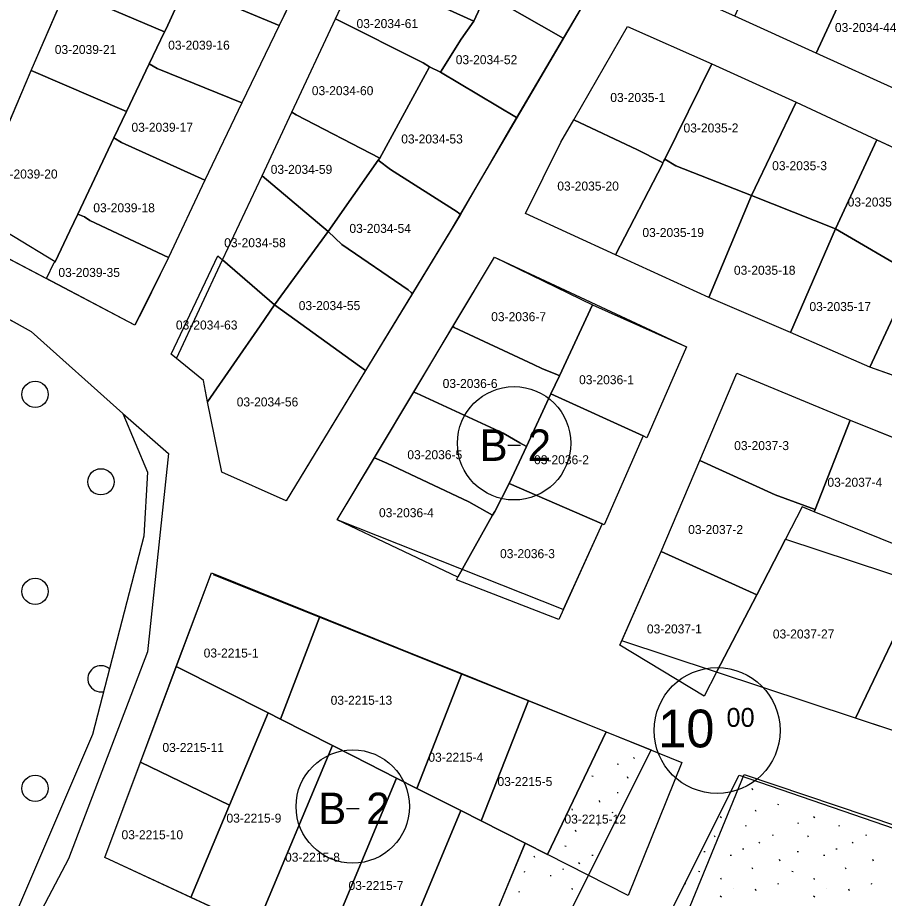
# Model space of a CAD drawing. Extents: x 413946 to 415528, y 4453939 to 4454944.
# Drawn here: x 414102.3 to 414198.6, y 4454428.2 to 4454526.2 of the extents above; entities that cross this region are included whole.
import ezdxf

# ---------------------------------------------------------------- set-up
doc = ezdxf.new("R2010")
doc.units = 0
for name, color, linetype in [('0_KADASTRO', 7, 'Continuous'), ('Level 27', 7, 'Continuous'), ('Level 28', 7, 'Continuous'), ('Level 41', 7, 'Continuous'), ('Level 42', 7, 'Continuous'), ('Level 54', 7, 'Continuous'), ('SEMBOL', 7, 'Continuous'), ('SNR_FONKSIYON', 7, 'Continuous')]:
    doc.layers.add(name, color=color, linetype=linetype)

msp = doc.modelspace()

# ---------------------------------------------------------------- linework, layer by layer
at = {"layer": '0_KADASTRO'}
for points in [[(414140.25, 4454531.57), (414144.12, 4454539.81), (414153.86, 4454535.36), (414156.83, 4454534.03), (414156.07, 4454532.44), (414154.89, 4454529.71), (414154.42, 4454528.82), (414153.01, 4454525.76), (414140.81, 4454531.32)], [(414107.5, 4454529.35), (414111.25, 4454538.64), (414122.83, 4454533.77), (414120.98, 4454529.63), (414118.82, 4454524.92), (414118.66, 4454524.57), (414107.73, 4454529.25)], [(414120.98, 4454529.63), (414122.83, 4454533.77), (414124.82, 4454538.16), (414125.42, 4454537.88), (414126.48, 4454537.4), (414135.48, 4454533.76), (414131.39, 4454525.26), (414122.38, 4454529.07)], [(414154.42, 4454528.82), (414154.89, 4454529.71), (414156.07, 4454532.44), (414156.83, 4454534.03), (414158.1, 4454536.72), (414159.7, 4454536.24), (414168.04, 4454532.52), (414167.47, 4454531.55), (414162.96, 4454523.85), (414155.99, 4454527.83)], [(414182.02, 4454526.3), (414186.5, 4454536.17), (414188.38, 4454535.27), (414195.49, 4454531.83), (414191.05, 4454522.19)], [(414137.64, 4454526), (414140.25, 4454531.57), (414140.81, 4454531.32), (414153.01, 4454525.76), (414151.6, 4454523.77), (414149.3, 4454520.1), (414148.11, 4454520.69), (414147.4, 4454521.12)], [(414191.05, 4454522.19), (414195.49, 4454531.83), (414197.49, 4454530.87), (414204.66, 4454527.81), (414200.22, 4454518.05)], [(414116.95, 4454521.01), (414118.66, 4454524.57), (414118.82, 4454524.92), (414120.98, 4454529.63), (414122.38, 4454529.07), (414131.39, 4454525.26), (414127.24, 4454516.66), (414117.84, 4454520.5)], [(414103.83, 4454520.29), (414107.73, 4454529.25), (414118.66, 4454524.57), (414116.95, 4454521.01), (414114.42, 4454515.72)], [(414149.3, 4454520.1), (414151.6, 4454523.77), (414153.01, 4454525.76), (414154.42, 4454528.82), (414155.99, 4454527.83), (414162.96, 4454523.85), (414157.77, 4454515.03)], [(414132.78, 4454515.63), (414137.64, 4454526), (414147.4, 4454521.12), (414148.11, 4454520.69), (414147.6, 4454519.8), (414142.57, 4454510.54), (414133.29, 4454515.36)], [(414164.14, 4454514.78), (414170.11, 4454525.17), (414179.48, 4454521.03), (414174.25, 4454510.42), (414174.15, 4454510.22), (414174.04, 4454510), (414173.75, 4454510.161), (414171.21, 4454511.44)], [(414113.03, 4454512.8), (414114.42, 4454515.72), (414116.95, 4454521.01), (414117.84, 4454520.5), (414127.24, 4454516.66), (414123.14, 4454508.07), (414113.88, 4454512.28)], [(414142.37, 4454510.31), (414142.57, 4454510.54), (414147.6, 4454519.8), (414148.11, 4454520.69), (414149.3, 4454520.1), (414157.77, 4454515.03), (414157.01, 4454513.77), (414151.53, 4454504.27), (414151.15, 4454504.57), (414143.75, 4454509.28)], [(414174.25, 4454510.42), (414179.48, 4454521.03), (414188.83, 4454516.74), (414183.86, 4454506.36), (414175.45, 4454509.68)], [(414097.18, 4454504.65), (414103.83, 4454520.29), (414114.42, 4454515.72), (414113.03, 4454512.8), (414109, 4454504.32), (414108.11, 4454502.44), (414106.48, 4454499.01)], [(414183.86, 4454506.36), (414188.83, 4454516.74), (414197.81, 4454512.55), (414193.22, 4454502.68)], [(414129.48, 4454508.57), (414132.78, 4454515.63), (414133.29, 4454515.36), (414142.57, 4454510.54), (414142.37, 4454510.31), (414136.83, 4454502.38)], [(414158.76, 4454504.39), (414162.7, 4454512.29), (414164.14, 4454514.78), (414171.21, 4454511.44), (414173.75, 4454510.161), (414174.04, 4454510), (414173.968, 4454509.86), (414168.77, 4454499.78)], [(414109, 4454504.32), (414113.03, 4454512.8), (414113.88, 4454512.28), (414123.14, 4454508.07), (414119.08, 4454499.49), (414110.34, 4454503.61), (414109.75, 4454504)], [(414193.22, 4454502.68), (414197.81, 4454512.55), (414206.88, 4454508.38), (414201.83, 4454497.63)], [(414136.83, 4454502.38), (414142.37, 4454510.31), (414143.75, 4454509.28), (414151.15, 4454504.57), (414151.53, 4454504.27), (414146.19, 4454495.47), (414146.04, 4454495.6), (414145.73, 4454495.88), (414138.36, 4454500.93)], [(414168.77, 4454499.78), (414173.968, 4454509.86), (414174.04, 4454510), (414174.15, 4454510.22), (414174.25, 4454510.42), (414175.45, 4454509.68), (414183.86, 4454506.36), (414179.15, 4454495.05)], [(414125.1, 4454499.22), (414129.48, 4454508.57), (414136.83, 4454502.38), (414130.85, 4454494.21)], [(414197.01, 4454487.29), (414201.83, 4454497.63), (414206.88, 4454508.38), (414223.39, 4454501.07), (414219.22, 4454490.84), (414211.31, 4454494.05), (414207.45, 4454483.59)], [(414179.15, 4454495.05), (414183.86, 4454506.36), (414193.22, 4454502.68), (414188.22, 4454491.15)], [(414105.52, 4454497.14), (414106.4, 4454498.94), (414106.48, 4454499.01), (414108.11, 4454502.44), (414109, 4454504.32), (414109.75, 4454504), (414110.34, 4454503.61), (414119.08, 4454499.49), (414116.27, 4454493.74), (414115.35, 4454491.97)], [(414130.85, 4454494.21), (414136.83, 4454502.38), (414138.36, 4454500.93), (414145.73, 4454495.88), (414146.04, 4454495.6), (414146.19, 4454495.47), (414140.98, 4454486.91)], [(414188.22, 4454491.15), (414193.22, 4454502.68), (414201.83, 4454497.63), (414197.01, 4454487.29)], [(414119.39, 4454488.74), (414124.58, 4454499.66), (414125.1, 4454499.22), (414130.85, 4454494.21), (414129.29, 4454491.9), (414123.44, 4454483.46), (414122.97, 4454485.82)], [(414150.7, 4454491.8), (414155.31, 4454499.51), (414166.2, 4454494.21), (414162.54, 4454486.34), (414162.32, 4454486.44), (414160.56, 4454487.15), (414159.66, 4454487.58), (414150.85, 4454491.72)], [(414123.44, 4454483.46), (414129.29, 4454491.9), (414130.85, 4454494.21), (414140.98, 4454486.91), (414132.18, 4454472.43), (414125.01, 4454475.61)], [(414161.59, 4454484.32), (414162.54, 4454486.34), (414166.2, 4454494.21), (414176.66, 4454489.54), (414172.26, 4454479.44), (414171.82, 4454479.66)], [(414146.35, 4454484.52), (414150.7, 4454491.8), (414150.85, 4454491.72), (414159.66, 4454487.58), (414160.56, 4454487.15), (414162.32, 4454486.44), (414162.54, 4454486.34), (414161.59, 4454484.32), (414158.87, 4454478.47), (414158.14, 4454478.89), (414156.27, 4454479.95), (414146.64, 4454484.39)], [(414178.14, 4454476.93), (414182.26, 4454486.64), (414194.85, 4454481.39), (414190.94, 4454471.46), (414186.49, 4454473.11)], [(414141.97, 4454477.22), (414146.35, 4454484.52), (414146.64, 4454484.39), (414156.27, 4454479.95), (414158.14, 4454478.89), (414158.87, 4454478.47), (414156.95, 4454474.35), (414155.34, 4454471.26), (414155.11, 4454470.84), (414152.48, 4454472.32), (414143.35, 4454476.62)], [(414156.95, 4454474.35), (414158.87, 4454478.47), (414161.59, 4454484.32), (414171.82, 4454479.66), (414167.5, 4454469.77), (414167.27, 4454469.87)], [(414190.84, 4454471.22), (414190.94, 4454471.46), (414194.85, 4454481.39), (414203.81, 4454477.81), (414200.11, 4454467.47)], [(414137.85, 4454470.34), (414141.97, 4454477.22), (414143.35, 4454476.62), (414152.48, 4454472.32), (414155.11, 4454470.84), (414151.24, 4454463.94)], [(414173.83, 4454466.8), (414178.14, 4454476.93), (414186.49, 4454473.11), (414190.94, 4454471.46), (414190.84, 4454471.22), (414189.51, 4454471.76), (414187.64, 4454468.17), (414184.45, 4454461.97)], [(414151.08, 4454463.66), (414151.24, 4454463.94), (414155.11, 4454470.84), (414155.34, 4454471.26), (414156.95, 4454474.35), (414167.27, 4454469.87), (414162.46, 4454459.26)], [(414179.99, 4454453.39), (414184.45, 4454461.97), (414187.64, 4454468.17), (414202.58, 4454463.23), (414195.42, 4454448.28)], [(414169.24, 4454456.41), (414173.83, 4454466.8), (414184.45, 4454461.97), (414179.99, 4454453.39), (414178.63, 4454450.72)], [(414119.95, 4454454.04), (414123.85, 4454464.45), (414135.91, 4454459.59), (414131.54, 4454448.16), (414130.16, 4454448.86)], [(414195.42, 4454448.28), (414202.58, 4454463.23), (414217.49, 4454458.3), (414216.969, 4454457.102), (414210.91, 4454443.16)], [(414131.54, 4454448.16), (414135.91, 4454459.59), (414144.26, 4454456.22), (414151.67, 4454453.23), (414146.7, 4454440.47), (414144.44, 4454441.61), (414139.57, 4454444.08), (414137.31, 4454445.24)], [(414115.96, 4454443.39), (414119.95, 4454454.04), (414130.16, 4454448.86), (414125.87, 4454438.59)], [(414146.7, 4454440.47), (414151.67, 4454453.23), (414159.09, 4454450.24), (414153.84, 4454436.85), (414151.58, 4454438)], [(414153.84, 4454436.85), (414159.09, 4454450.24), (414167.73, 4454446.76), (414161.2, 4454433.11), (414158.71, 4454434.38)], [(414121.58, 4454428.36), (414125.87, 4454438.59), (414130.16, 4454448.86), (414131.54, 4454448.16), (414137.31, 4454445.24), (414128.84, 4454425)], [(414161.2, 4454433.11), (414167.73, 4454446.76), (414176.15, 4454443.36), (414170.16, 4454428.57)], [(414128.84, 4454425), (414137.31, 4454445.24), (414139.57, 4454444.08), (414144.44, 4454441.61), (414136.1, 4454421.64)], [(414112, 4454432.8), (414115.96, 4454443.39), (414125.87, 4454438.59), (414121.58, 4454428.36)], [(414136.1, 4454421.64), (414144.44, 4454441.61), (414146.7, 4454440.47), (414151.58, 4454438), (414143.36, 4454418.28)], [(414171.31, 4454413.36), (414183.07, 4454442), (414206.93, 4454433.98), (414230.64, 4454426.01), (414230.44, 4454425.59), (414230.371, 4454425.45), (414226.09, 4454416.74), (414221.64, 4454407.87), (414217.44, 4454398.74), (414213.33, 4454389.73), (414209.245, 4454381.65), (414205.21, 4454373.66), (414187.97, 4454390.46)], [(414143.36, 4454418.28), (414151.58, 4454438), (414153.84, 4454436.85), (414158.71, 4454434.38), (414150.62, 4454414.91)]]:
    msp.add_lwpolyline(points, close=True, dxfattribs=at)
msp.add_lwpolyline([(413984.23, 4454405.06), (413963.56, 4454430.73), (413963.11, 4454431.58), (414004.335, 4454435.207), (414005.012, 4454440.445), (413961.1, 4454436.28), (413960.86, 4454436.83), (413973.093, 4454484.003), (413975.76, 4454494.29), (413981.64, 4454506.98), (413987.49, 4454519.93), (413989.32, 4454520.36), (414007.08, 4454518.06), (414044.25, 4454511.07), (414048.02, 4454510.13), (414068.08, 4454505.38), (414098.29, 4454494.33), (414103.82, 4454491.27), (414114, 4454482.14), (414119.106, 4454477.712), (414116.762, 4454455.663), (414107.963, 4454432.627), (414089.276, 4454397.161)], dxfattribs=at)
at = {"layer": 'Level 27'}
for p, q in [((414135.48, 4454533.76), (414131.39, 4454525.26)), ((414137.64, 4454526), (414140.25, 4454531.57)), ((414167.47, 4454531.55), (414150.474, 4454502.532)), ((414103.83, 4454520.29), (414107.73, 4454529.25)), ((414132.78, 4454515.63), (414137.64, 4454526)), ((414191.05, 4454522.19), (414182.02, 4454526.3)), ((414131.39, 4454525.26), (414127.24, 4454516.66)), ((414164.14, 4454514.78), (414170.11, 4454525.17)), ((414170.11, 4454525.17), (414179.48, 4454521.03)), ((414200.22, 4454518.05), (414191.05, 4454522.19)), ((414179.48, 4454521.03), (414188.83, 4454516.74)), ((414096.095, 4454502.097), (414103.83, 4454520.29)), ((414127.24, 4454516.66), (414123.14, 4454508.07)), ((414188.83, 4454516.74), (414197.81, 4454512.55)), ((414129.48, 4454508.57), (414132.78, 4454515.63)), ((414162.7, 4454512.29), (414164.14, 4454514.78)), ((414158.76, 4454504.39), (414162.7, 4454512.29)), ((414197.81, 4454512.55), (414206.88, 4454508.38)), ((414123.14, 4454508.07), (414119.08, 4454499.49)), ((414125.1, 4454499.22), (414129.48, 4454508.57)), ((414168.77, 4454499.78), (414158.76, 4454504.39)), ((414115.35, 4454491.97), (414096.095, 4454502.097)), ((414150.474, 4454502.532), (414132.18, 4454472.43)), ((414119.08, 4454499.49), (414115.35, 4454491.97)), ((414119.978, 4454488.261), (414125.1, 4454499.22)), ((414137.85, 4454470.34), (414155.31, 4454499.51)), ((414155.31, 4454499.51), (414176.66, 4454489.54)), ((414179.15, 4454495.05), (414168.77, 4454499.78)), ((414098.29, 4454494.33), (414103.82, 4454491.27)), ((414188.22, 4454491.15), (414179.15, 4454495.05)), ((414103.82, 4454491.27), (414114, 4454482.14)), ((414197.01, 4454487.29), (414188.22, 4454491.15)), ((414176.66, 4454489.54), (414172.26, 4454479.44)), ((414122.97, 4454485.82), (414119.978, 4454488.261)), ((414207.45, 4454483.59), (414197.01, 4454487.29)), ((414178.14, 4454476.93), (414182.26, 4454486.64)), ((414182.26, 4454486.64), (414194.85, 4454481.39)), ((414123.44, 4454483.46), (414122.97, 4454485.82)), ((414125.01, 4454475.61), (414123.44, 4454483.46)), ((414114, 4454482.14), (414116.75, 4454475.63)), ((414194.85, 4454481.39), (414203.81, 4454477.81)), ((414171.82, 4454479.66), (414167.5, 4454469.77)), ((414172.26, 4454479.44), (414171.82, 4454479.66)), ((414173.83, 4454466.8), (414178.14, 4454476.93)), ((414116.75, 4454475.63), (414116.34, 4454468.51)), ((414132.18, 4454472.43), (414125.01, 4454475.61)), ((414167.27, 4454469.87), (414162.959, 4454460.361)), ((414167.5, 4454469.77), (414167.27, 4454469.87)), ((414116.34, 4454468.51), (414110.64, 4454446.48)), ((414169.448, 4454456.881), (414173.83, 4454466.8)), ((414119.95, 4454454.04), (414123.85, 4454464.45)), ((414115.96, 4454443.39), (414119.95, 4454454.04)), ((414110.64, 4454446.48), (414101.72, 4454425.63)), ((414112, 4454432.8), (414115.96, 4454443.39)), ((414121.58, 4454428.36), (414112, 4454432.8)), ((414128.84, 4454425), (414121.58, 4454428.36))]:
    msp.add_line(p, q, dxfattribs=at)
at = {"layer": 'Level 28'}
for p, q in [((414162.959, 4454460.361), (414137.85, 4454470.34)), ((414124.044, 4454464.233), (414167.728, 4454446.765)), ((414195.42, 4454448.28), (414169.448, 4454456.881)), ((414210.91, 4454443.16), (414195.42, 4454448.28)), ((414167.728, 4454446.765), (414172.73, 4454444.765)), ((414172.73, 4454444.765), (414156.409, 4454412.223)), ((414170.876, 4454418.762), (414182.5, 4454441.938)), ((414182.5, 4454441.938), (414230.373, 4454425.454))]:
    msp.add_line(p, q, dxfattribs=at)
at = {"layer": 'Level 41'}
for p, q in [((414172.231, 4454444.732), (414172.239, 4454444.731)), ((414172.231, 4454444.732), (414172.239, 4454444.731)), ((414170.756, 4454443.893), (414170.883, 4454443.795)), ((414170.756, 4454443.893), (414170.883, 4454443.795)), ((414168.962, 4454443.189), (414169.088, 4454443.164)), ((414168.962, 4454443.189), (414169.088, 4454443.164)), ((414166.142, 4454441.87), (414166.267, 4454441.846)), ((414166.142, 4454441.87), (414166.267, 4454441.846)), ((414170.175, 4454441.591), (414170.11, 4454441.753)), ((414170.175, 4454441.591), (414170.11, 4454441.753)), ((414184.022, 4454440.291), (414183.957, 4454440.454)), ((414184.022, 4454440.291), (414183.957, 4454440.454)), ((414168.935, 4454440.023), (414169.061, 4454439.999)), ((414168.935, 4454440.023), (414169.061, 4454439.999)), ((414167.032, 4454438.954), (414166.966, 4454439.116)), ((414167.032, 4454438.954), (414166.966, 4454439.116)), ((414186.768, 4454438.703), (414186.894, 4454438.678)), ((414186.768, 4454438.703), (414186.894, 4454438.678)), ((414164.001, 4454438.039), (414163.936, 4454438.203)), ((414164.001, 4454438.039), (414163.936, 4454438.203)), ((414168.351, 4454437.819), (414168.477, 4454437.795)), ((414168.351, 4454437.819), (414168.477, 4454437.795)), ((414180.409, 4454437.339), (414180.536, 4454437.24)), ((414180.409, 4454437.339), (414180.536, 4454437.24)), ((414181.884, 4454438.178), (414181.892, 4454438.176)), ((414181.884, 4454438.178), (414181.892, 4454438.176)), ((414184.403, 4454437.908), (414184.338, 4454438.07)), ((414184.403, 4454437.908), (414184.338, 4454438.07)), ((414190.777, 4454437.339), (414190.904, 4454437.24)), ((414190.777, 4454437.339), (414190.904, 4454437.24)), ((414192.252, 4454438.178), (414192.26, 4454438.176)), ((414192.252, 4454438.178), (414192.26, 4454438.176)), ((414166.747, 4454436.451), (414166.873, 4454436.427)), ((414166.747, 4454436.451), (414166.873, 4454436.427)), ((414188.983, 4454436.634), (414189.109, 4454436.61)), ((414188.983, 4454436.634), (414189.109, 4454436.61)), ((414164.382, 4454435.657), (414164.317, 4454435.819)), ((414164.382, 4454435.657), (414164.317, 4454435.819)), ((414183.163, 4454436.34), (414183.289, 4454436.317)), ((414183.163, 4454436.34), (414183.289, 4454436.317)), ((414193.531, 4454436.34), (414193.657, 4454436.317)), ((414193.531, 4454436.34), (414193.657, 4454436.317)), ((414179.828, 4454435.036), (414179.763, 4454435.199)), ((414179.828, 4454435.036), (414179.763, 4454435.199)), ((414184.688, 4454434.478), (414184.815, 4454434.379)), ((414184.688, 4454434.478), (414184.815, 4454434.379)), ((414186.163, 4454435.316), (414186.288, 4454435.291)), ((414186.163, 4454435.316), (414186.288, 4454435.291)), ((414190.196, 4454435.036), (414190.131, 4454435.199)), ((414190.196, 4454435.036), (414190.131, 4454435.199)), ((414195.056, 4454434.478), (414195.183, 4454434.379)), ((414195.056, 4454434.478), (414195.183, 4454434.379)), ((414196.531, 4454435.316), (414196.656, 4454435.291)), ((414196.531, 4454435.316), (414196.656, 4454435.291)), ((414158.702, 4454434.362), (414158.72, 4454434.358)), ((414158.702, 4454434.362), (414158.72, 4454434.358)), ((414163.142, 4454434.089), (414163.268, 4454434.065)), ((414163.142, 4454434.089), (414163.268, 4454434.065)), ((414178.588, 4454433.468), (414178.714, 4454433.445)), ((414178.588, 4454433.468), (414178.714, 4454433.445)), ((414182.893, 4454433.772), (414183.019, 4454433.749)), ((414182.893, 4454433.772), (414183.019, 4454433.749)), ((414188.956, 4454433.468), (414189.082, 4454433.445)), ((414188.956, 4454433.468), (414189.082, 4454433.445)), ((414193.261, 4454433.772), (414193.387, 4454433.749)), ((414193.261, 4454433.772), (414193.387, 4454433.749)), ((414159.807, 4454432.785), (414159.742, 4454432.947)), ((414159.807, 4454432.785), (414159.742, 4454432.947)), ((414166.142, 4454433.064), (414166.267, 4454433.04)), ((414166.142, 4454433.064), (414166.267, 4454433.04)), ((414181.517, 4454433.059), (414181.643, 4454433.034)), ((414181.517, 4454433.059), (414181.643, 4454433.034)), ((414187.053, 4454432.399), (414186.987, 4454432.562)), ((414187.053, 4454432.399), (414186.987, 4454432.562)), ((414191.885, 4454433.059), (414192.011, 4454433.034)), ((414191.885, 4454433.059), (414192.011, 4454433.034)), ((414197.421, 4454432.399), (414197.355, 4454432.562)), ((414197.421, 4454432.399), (414197.355, 4454432.562)), ((414162.872, 4454431.521), (414162.998, 4454431.497)), ((414162.872, 4454431.521), (414162.998, 4454431.497)), ((414164.667, 4454432.227), (414164.794, 4454432.127)), ((414164.667, 4454432.227), (414164.794, 4454432.127)), ((414184.022, 4454431.485), (414183.957, 4454431.648)), ((414184.022, 4454431.485), (414183.957, 4454431.648)), ((414194.39, 4454431.485), (414194.325, 4454431.648)), ((414194.39, 4454431.485), (414194.325, 4454431.648)), ((414158.567, 4454431.217), (414158.693, 4454431.193)), ((414158.567, 4454431.217), (414158.693, 4454431.193)), ((414161.496, 4454430.807), (414161.622, 4454430.783)), ((414161.496, 4454430.807), (414161.622, 4454430.783)), ((414178.004, 4454431.264), (414178.13, 4454431.241)), ((414178.004, 4454431.264), (414178.13, 4454431.241)), ((414180.526, 4454430.335), (414180.462, 4454430.497)), ((414180.526, 4454430.335), (414180.462, 4454430.497)), ((414188.372, 4454431.264), (414188.498, 4454431.241)), ((414188.372, 4454431.264), (414188.498, 4454431.241)), ((414190.894, 4454430.335), (414190.83, 4454430.497)), ((414190.894, 4454430.335), (414190.83, 4454430.497)), ((414176.455, 4454429.886), (414176.526, 4454429.872)), ((414176.455, 4454429.886), (414176.526, 4454429.872)), ((414186.768, 4454429.897), (414186.894, 4454429.872)), ((414186.768, 4454429.897), (414186.894, 4454429.872)), ((414197.136, 4454429.897), (414197.262, 4454429.872)), ((414197.136, 4454429.897), (414197.262, 4454429.872)), ((414157.983, 4454429.013), (414158.109, 4454428.989)), ((414157.983, 4454429.013), (414158.109, 4454428.989)), ((414164.001, 4454429.233), (414163.936, 4454429.397)), ((414164.001, 4454429.233), (414163.936, 4454429.397)), ((414180.409, 4454428.533), (414180.536, 4454428.434)), ((414180.409, 4454428.533), (414180.536, 4454428.434)), ((414181.884, 4454429.372), (414181.892, 4454429.37)), ((414181.884, 4454429.372), (414181.892, 4454429.37)), ((414184.403, 4454429.102), (414184.338, 4454429.264)), ((414184.403, 4454429.102), (414184.338, 4454429.264)), ((414190.777, 4454428.533), (414190.904, 4454428.434)), ((414190.777, 4454428.533), (414190.904, 4454428.434)), ((414192.252, 4454429.372), (414192.26, 4454429.37)), ((414192.252, 4454429.372), (414192.26, 4454429.37)), ((414194.771, 4454429.102), (414194.706, 4454429.264)), ((414194.771, 4454429.102), (414194.706, 4454429.264))]:
    msp.add_line(p, q, dxfattribs=at)
at = {"layer": 'Level 42'}
for centre in [(414104.263, 4454484.272), (414111.581, 4454474.552), (414104.263, 4454462.374), (414104.263, 4454440.476)]:
    msp.add_circle(centre, 1.458, dxfattribs=at)
msp.add_arc((414111.581, 4454452.654), 1.458, 49.65543, 281.33163, dxfattribs=at)
at = {"layer": 'Level 54'}
for points in [[(414200.22, 4454518.05), (414191.05, 4454522.19), (414182.02, 4454526.3), (414170.86, 4454531.29), (414168.04, 4454532.52), (414167.47, 4454531.55), (414150.474, 4454502.532), (414132.18, 4454472.43), (414132.18, 4454472.43), (414125.01, 4454475.61), (414123.44, 4454483.46), (414122.97, 4454485.82), (414119.978, 4454488.261), (414125.1, 4454499.22), (414129.48, 4454508.57), (414132.78, 4454515.63), (414137.64, 4454526), (414140.25, 4454531.57), (414155.064, 4454559.77), (414165.16, 4454555.82), (414173.96, 4454552.63), (414183.04, 4454548.84), (414192.32, 4454544.9), (414201.52, 4454540.89)], [(414135.48, 4454533.76), (414131.39, 4454525.26), (414127.24, 4454516.66), (414123.14, 4454508.07), (414119.08, 4454499.49), (414115.35, 4454491.97), (414096.095, 4454502.097), (414103.83, 4454520.29), (414107.73, 4454529.25)], [(414207.45, 4454483.59), (414197.01, 4454487.29), (414188.22, 4454491.15), (414179.15, 4454495.05), (414168.77, 4454499.78), (414158.76, 4454504.39), (414162.7, 4454512.29), (414164.14, 4454514.78), (414170.11, 4454525.17), (414179.48, 4454521.03), (414188.83, 4454516.74), (414197.81, 4454512.55), (414206.88, 4454508.38)]]:
    msp.add_lwpolyline(points, dxfattribs=at)
for points in [[(414176.66, 4454489.54), (414172.26, 4454479.44), (414171.82, 4454479.66), (414167.5, 4454469.77), (414167.27, 4454469.87), (414162.959, 4454460.361), (414137.85, 4454470.34), (414155.31, 4454499.51)], [(414195.42, 4454448.28), (414169.448, 4454456.881), (414173.83, 4454466.8), (414178.14, 4454476.93), (414182.26, 4454486.64), (414194.85, 4454481.39), (414203.81, 4454477.81), (414221.52, 4454469.47), (414230.76, 4454465.58), (414240.22, 4454462.31), (414244.44, 4454460.86), (414256.855, 4454456.086), (414248.55, 4454439.87), (414244.518, 4454432.026), (414227.05, 4454437.82), (414210.91, 4454443.16)], [(414150.62, 4454414.91), (414112, 4454432.8), (414123.85, 4454464.45), (414167.728, 4454446.765), (414161.202, 4454433.115), (414158.71, 4454434.38)]]:
    msp.add_lwpolyline(points, close=True, dxfattribs=at)
at = {"layer": 'SEMBOL'}
for p, q in [((414156.792, 4454478.623), (414158.192, 4454478.623)), ((414138.867, 4454438.25), (414140.267, 4454438.25))]:
    msp.add_line(p, q, dxfattribs=at)
for centre, radius in [((414157.492, 4454478.831), 6.3), ((414180.049, 4454446.906), 7), ((414139.567, 4454438.458), 6.3)]:
    msp.add_circle(centre, radius, dxfattribs=at)
at = {"layer": 'SNR_FONKSIYON'}
for p, q in [((414161.202, 4454433.115), (414167.728, 4454446.765)), ((414150.62, 4454414.91), (414158.71, 4454434.38)), ((414158.71, 4454434.38), (414161.202, 4454433.115))]:
    msp.add_line(p, q, dxfattribs=at)

# ---------------------------------------------------------------- texts
at = {"layer": '0_KADASTRO'}
for s, p in [('03-2034-61', (414139.986, 4454524.986)), ('03-2034-44', (414193.145, 4454524.55)), ('03-2039-16', (414119.056, 4454522.587)), ('03-2039-21', (414106.451, 4454522.105)), ('03-2034-52', (414151.008, 4454520.973)), ('03-2034-60', (414135.016, 4454517.53)), ('03-2035-1', (414168.185, 4454516.774)), ('03-2039-17', (414114.974, 4454513.459)), ('03-2035-2', (414176.323, 4454513.384)), ('03-2034-53', (414144.953, 4454512.161)), ('03-2034-59', (414130.446, 4454508.781)), ('03-2035-3', (414186.17, 4454509.188)), ('03-2039-20', (414099.928, 4454508.266)), ('03-2035-20', (414162.296, 4454506.928)), ('03-2035-4', (414194.563, 4454505.152)), ('03-2039-18', (414110.735, 4454504.514)), ('03-2034-54', (414139.19, 4454502.219)), ('03-2035-19', (414171.752, 4454501.763)), ('03-2034-58', (414125.279, 4454500.628)), ('03-2039-35', (414106.854, 4454497.323)), ('03-2035-18', (414181.921, 4454497.566)), ('03-2034-55', (414133.56, 4454493.639)), ('03-2035-17', (414190.314, 4454493.53)), ('03-2036-7', (414154.95, 4454492.407)), ('03-2034-63', (414119.913, 4454491.481)), ('03-2036-1', (414164.712, 4454485.401)), ('03-2036-6', (414149.555, 4454484.981)), ('03-2034-56', (414126.67, 4454482.93)), ('03-2037-3', (414181.951, 4454478.077)), ('03-2036-5', (414145.632, 4454477.064)), ('03-2036-2', (414159.714, 4454476.504)), ('03-2037-4', (414192.311, 4454473.999)), ('03-2036-4', (414142.479, 4454470.619)), ('03-2037-2', (414176.839, 4454468.746)), ('03-2036-3', (414155.931, 4454466.065)), ('03-2037-1', (414172.253, 4454457.698)), ('03-2037-27', (414186.246, 4454457.135)), ('03-2215-1', (414122.997, 4454455.02)), ('03-2215-13', (414137.108, 4454449.766)), ('03-2215-11', (414118.414, 4454444.521)), ('03-2215-4', (414147.968, 4454443.431)), ('03-2215-5', (414155.649, 4454440.736)), ('03-2215-9', (414125.532, 4454436.666)), ('03-2215-12', (414163.089, 4454436.559)), ('03-2215-10', (414113.87, 4454434.821)), ('03-2215-8', (414132.042, 4454432.326)), ('03-2215-7', (414139.096, 4454429.179))]:
    msp.add_text(s, height=1, dxfattribs=at).set_placement(p)
at = {"layer": 'SEMBOL'}
for s, height, p in [('2', 3.5, (414159, 4454476.873)), ('B', 3.5, (414153.647, 4454476.873)), ('10', 4.2, (414173.509, 4454445.03)), ('00', 2.1, (414181.098, 4454447.312)), ('B', 3.5, (414135.722, 4454436.5)), ('2', 3.5, (414141.075, 4454436.5))]:
    msp.add_text(s, height=height, dxfattribs=at).set_placement(p)

doc.saveas('drawing.dxf')
